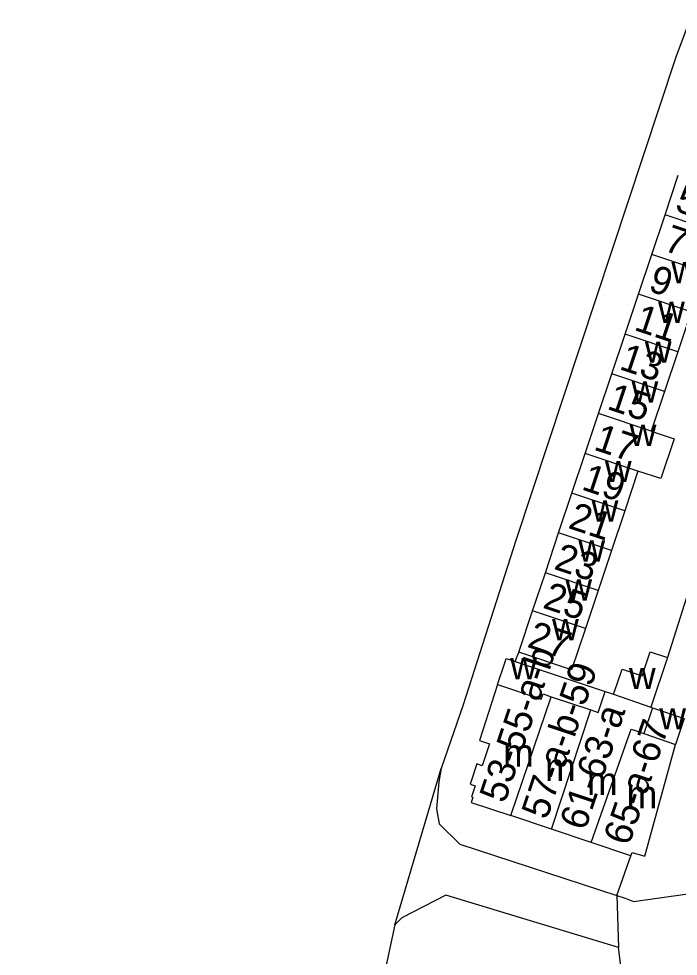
# Model space of a CAD drawing. Extents: x 162667 to 164645, y 379003 to 382150.
# Drawn here: x 163160.2 to 163255.6, y 381472.9 to 381608.3 of the extents above; entities that cross this region are included whole.
import ezdxf

# ---------------------------------------------------------------- set-up
doc = ezdxf.new("R2010")
doc.units = 0
for name, color, linetype in [('BLT_Basislijn', 7, 'Continuous'), ('BLT_Bebouwing', 7, 'Continuous'), ('BLT_Centroide', 7, 'Continuous'), ('BLT_Huisnummer', 7, 'Continuous'), ('BLT_Huisnummer_ tussenligend', 7, 'Continuous'), ('BLT_Huisnummer_reeks', 7, 'Continuous'), ('BLT_Onderverdeling_panden', 7, 'Continuous'), ('BLT_Vlakafsluiter', 7, 'Continuous')]:
    doc.layers.add(name, color=color, linetype=linetype)

msp = doc.modelspace()

# ---------------------------------------------------------------- linework, layer by layer
at = {"layer": 'BLT_Basislijn'}
msp.add_line((163246.71, 381481.67), (163248.74, 381487.39), dxfattribs=at)
for points in [[(163257.31, 381608.31), (163255.25, 381602.77), (163232.11, 381532.97), (163224.48, 381509.21), (163221.33, 381500)], [(163279.8, 381592.12), (163267.15, 381557.4), (163254.01, 381516.05)], [(163232.02, 381515.49), (163232.53, 381516.81)], [(163221.33, 381500), (163220.96, 381498.09), (163220.63, 381494.18), (163221.03, 381492.03), (163224, 381489.08), (163246.71, 381481.67)], [(163246.95, 381474.16), (163221.99, 381481.75), (163215.62, 381478.45), (163214.6, 381477.45)], [(163246.71, 381481.67), (163247.9, 381481.28), (163249.09, 381480.83), (163256.95, 381481.94)], [(163214.6, 381477.45), (163204.56, 381430.6), (163196.75, 381382.16), (163160.25, 381255.35)], [(163247.87, 381466.97), (163246.95, 381474.16)]]:
    msp.add_lwpolyline(points, dxfattribs=at)
at = {"layer": 'BLT_Bebouwing'}
for p, q in [((163253.67, 381580), (163255.59, 381585.74)), ((163251.74, 381574.25), (163253.67, 381580)), ((163249.82, 381568.51), (163251.74, 381574.25)), ((163247.9, 381562.77), (163249.82, 381568.51)), ((163257.45, 381565.96), (163255.52, 381560.21)), ((163245.98, 381557.02), (163247.9, 381562.77)), ((163255.52, 381560.21), (163253.6, 381554.47)), ((163244.06, 381551.28), (163245.98, 381557.02)), ((163253.6, 381554.47), (163251.68, 381548.73)), ((163242.14, 381545.53), (163244.06, 381551.28)), ((163240.21, 381539.79), (163242.14, 381545.53)), ((163249.76, 381542.98), (163247.84, 381537.24)), ((163238.29, 381534.04), (163240.21, 381539.79)), ((163247.84, 381537.24), (163245.92, 381531.49)), ((163236.37, 381528.3), (163238.29, 381534.04)), ((163245.92, 381531.49), (163243.99, 381525.75)), ((163234.52, 381522.78), (163236.37, 381528.3)), ((163243.99, 381525.75), (163242.15, 381520.23)), ((163232.53, 381516.81), (163234.52, 381522.78)), ((163242.15, 381520.23), (163240.15, 381514.26)), ((163232.02, 381515.49), (163245, 381511.16)), ((163254.01, 381516.05), (163251.6, 381508.88)), ((163245, 381511.16), (163246.24, 381510.75)), ((163251.6, 381508.88), (163251.86, 381508.79)), ((163237.24, 381491.24), (163231.37, 381493.21)), ((163243, 381489.31), (163237.24, 381491.24)), ((163248.74, 381487.39), (163243, 381489.31))]:
    msp.add_line(p, q, dxfattribs=at)
for points in [[(163251.68, 381548.73), (163254.97, 381547.63), (163253.06, 381541.9), (163249.76, 381542.98)], [(163240.15, 381514.26), (163232.53, 381516.81)], [(163246.74, 381512.26), (163247.46, 381514.39), (163250.35, 381513.42), (163251.51, 381516.89), (163254.01, 381516.05)], [(163229.45, 381512.15), (163230.55, 381515.44), (163230.71, 381515.91), (163232.02, 381515.49)], [(163229.45, 381512.15), (163226.83, 381504.07), (163228.29, 381503.58), (163227.23, 381500.43), (163226.45, 381500.69), (163225.5, 381497.77), (163226.22, 381497.5), (163225.7, 381495.92), (163225.9, 381495.85), (163225.65, 381495.12), (163231.37, 381493.21)], [(163246.24, 381510.75), (163246.74, 381512.26)], [(163251.86, 381508.79), (163256.44, 381507.24), (163255.19, 381503.51)], [(163248.74, 381487.39), (163248.9, 381487.89), (163250.76, 381487.38), (163255.19, 381503.51)]]:
    msp.add_lwpolyline(points, dxfattribs=at)
at = {"layer": 'BLT_Onderverdeling_panden'}
for p, q in [((163261.29, 381577.45), (163253.67, 381580)), ((163259.37, 381571.7), (163251.74, 381574.25)), ((163257.45, 381565.96), (163249.82, 381568.51)), ((163255.52, 381560.21), (163247.9, 381562.77)), ((163253.6, 381554.47), (163245.98, 381557.02)), ((163251.68, 381548.73), (163244.06, 381551.28)), ((163249.76, 381542.98), (163242.14, 381545.53)), ((163247.84, 381537.24), (163240.21, 381539.79)), ((163245.92, 381531.49), (163238.29, 381534.04)), ((163243.99, 381525.75), (163236.37, 381528.3)), ((163242.15, 381520.23), (163234.52, 381522.78)), ((163237.22, 381510.39), (163242.95, 381508.48)), ((163246.24, 381510.75), (163251.6, 381508.88)), ((163251.86, 381508.79), (163250.58, 381505.07)), ((163250.58, 381505.07), (163255.19, 381503.51))]:
    msp.add_line(p, q, dxfattribs=at)
for points in [[(163229.45, 381512.15), (163235.77, 381510.04), (163236.03, 381510.79), (163237.22, 381510.39)], [(163242.95, 381508.48), (163244.02, 381508.12), (163245, 381511.16)], [(163231.37, 381493.21), (163237.22, 381510.39)], [(163237.24, 381491.24), (163242.95, 381508.48)], [(163243, 381489.31), (163248.75, 381505.68)], [(163248.75, 381505.68), (163250.58, 381505.07)]]:
    msp.add_lwpolyline(points, dxfattribs=at)
at = {"layer": 'BLT_Vlakafsluiter'}
for p, q in [((163214.6, 381477.45), (163221.33, 381500)), ((163246.71, 381481.67), (163246.95, 381474.16))]:
    msp.add_line(p, q, dxfattribs=at)

# ---------------------------------------------------------------- texts
at = {"layer": 'BLT_Centroide'}
for s, p in [('w', (163254.59, 381570.09)), ('w', (163252.67, 381564.38)), ('w', (163250.75, 381558.62)), ('w', (163248.83, 381552.88)), ('w', (163248.55, 381546.59)), ('w', (163244.98, 381541.38)), ('w', (163243.06, 381535.66)), ('w', (163241.14, 381529.91)), ('w', (163239.26, 381524.28)), ('w', (163237.34, 381518.53)), ('w', (163231.29, 381512.91)), ('w', (163248.45, 381511.48)), ('w', (163252.84, 381505.66)), ('m', (163230.25, 381500.27)), ('m', (163236.31, 381498.23)), ('m', (163242.38, 381496.2)), ('m', (163248.11, 381494.27))]:
    msp.add_text(s, height=4, dxfattribs=at).set_placement(p)
at = {"layer": 'BLT_Huisnummer'}
for s, p in [('5', (163254.94, 381580.62)), ('9', (163251.1, 381569.05)), ('13', (163246.9, 381557.74)), ('17', (163243.2, 381546.12)), ('21', (163239.51, 381534.79)), ('27', (163233.59, 381517.62))]:
    msp.add_text(s, height=4, rotation=341.5042, dxfattribs=at).set_placement(p)
at = {"layer": 'BLT_Huisnummer_ tussenligend'}
for s, p in [('7', (163253.31, 381574.87)), ('11', (163249.05, 381563.4)), ('15', (163245.13, 381551.99)), ('19', (163241.44, 381540.37)), ('23', (163237.46, 381528.88)), ('25', (163235.84, 381523.27))]:
    msp.add_text(s, height=4, rotation=341.5042, dxfattribs=at).set_placement(p)
at = {"layer": 'BLT_Huisnummer_reeks'}
for s, rotation, p in [('53-55-a-b', 71.4849, (163230.52, 381494.86)), ('57-a-b-59', 71.4892, (163236.59, 381492.5)), ('61-63-a', 71.4858, (163242.13, 381490.91)), ('65-a-67', 71.4858, (163248.46, 381488.72))]:
    msp.add_text(s, height=4, rotation=rotation, dxfattribs=at).set_placement(p)

doc.saveas('drawing.dxf')
